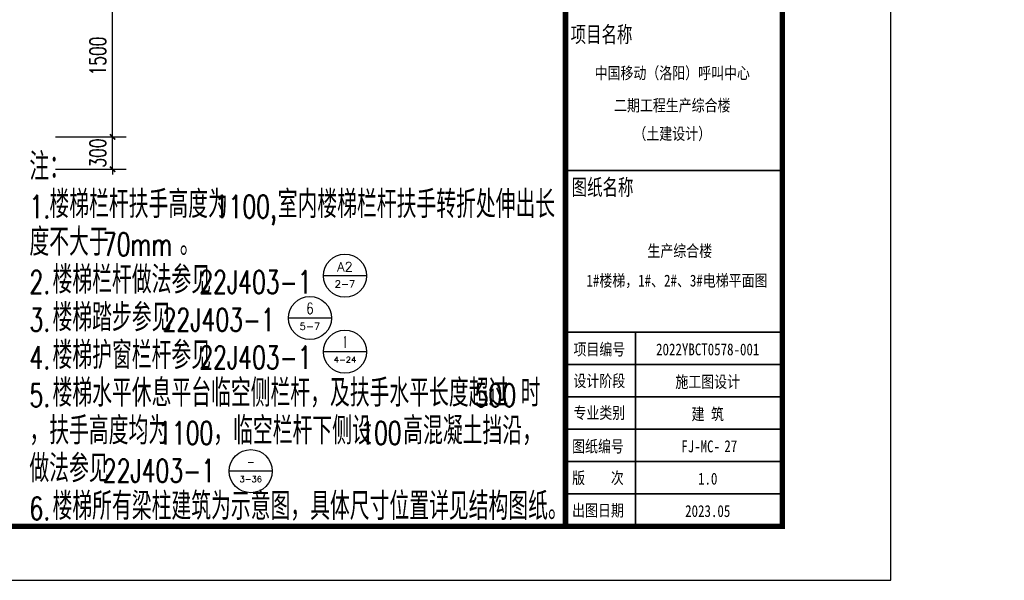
# Model space of a CAD drawing. Extents: x 797781 to 1255204, y 21234 to 1024248.
# Tile 879 of 1056: x 1190629 to 1199762, y 575313 to 580514. Entities that reach past the tile are written whole.
import ezdxf
from ezdxf.enums import TextEntityAlignment as Align

# ---------------------------------------------------------------- set-up
doc = ezdxf.new("R2010")
doc.units = 0
doc.header["$LTSCALE"] = 1000
doc.header["$MEASUREMENT"] = 0
for name, color, linetype in [('230303生产综合楼-平面图_t8$0$AXIS', 3, 'Continuous'), ('230303生产综合楼-平面图_t8$0$PUB_TEXT', 7, 'Continuous'), ('DIM_IDEN', 3, 'Continuous'), ('PUB_TEXT', 7, 'Continuous'), ('PUB_TITLE', 4, 'Continuous')]:
    doc.layers.add(name, color=color, linetype=linetype)
doc.layers.add('230303生产综合楼-平面图_t8$0$图框', color=4, linetype='Continuous', lineweight=35)
doc.styles.add('230303生产综合楼-平面图_t8$0$-黑体', font='simhei.ttf', dxfattribs={"width": 0.8})
doc.styles.add('230303生产综合楼-平面图_t8$0$_TCH_DIM', font='SIMPLEX', dxfattribs={"bigfont": 'GBCBIG'})
doc.styles.add('230303生产综合楼-平面图_T8$0$_TCH_DIM_T3', font='SIMPLEX', dxfattribs={"width": 0.705882, "bigfont": 'GBCBIG'})
doc.styles.add('_TCH_LABEL', font='COMPLEX', dxfattribs={"bigfont": 'GBCBIG'})
doc.dimstyles.new('230303生产综合楼-平面图_T8$0$_TCH_ARCH&&50', dxfattribs={"dimtxt": 148.75, "dimasz": 50, "dimexe": 125, "dimexo": 150, "dimgap": 63.125, "dimtad": 1, "dimdec": 0, "dimzin": 0, "dimdsep": 46, "dimtxsty": '230303生产综合楼-平面图_T8$0$_TCH_DIM_T3', "dimblk": '230303生产综合楼-平面图_t8$0$_ArchTick', "dimcen": 0.09, "dimclrt": 7, "dimazin": 2, "dimtfac": 1, "dimtdec": 0, "dimtix": 1, "dimtmove": 2, "dimatfit": 3, "dimfxl": 1, "dimtolj": 1, "dimtzin": 0, "dimarcsym": 0})

# ---------------------------------------------------------------- blocks, each defined once
blk = doc.blocks.new('230303生产综合楼-平面图_t8$0$图签')
at = {"layer": '230303生产综合楼-平面图_t8$0$图框', "linetype": 'Continuous'}
for p, q in [((-4020, 6600), (-18, 6600)), ((-3975, 3600), (25, 3600)), ((-2700, -2), (-2700, 3600)), ((-3975, 3000), (25, 3000)), ((-3975, 2400), (25, 2400)), ((-3975, 1800), (25, 1800)), ((-4000, 1200), (0, 1200)), ((-4000, 600), (0, 600))]:
    blk.add_line(p, q, dxfattribs=at)
at = {"layer": '230303生产综合楼-平面图_t8$0$图框', "style": '230303生产综合楼-平面图_t8$0$-黑体'}
for s, height, width, p in [('项目名称', 300, 0.7, (-3904, 8977)), ('图纸名称', 300, 0.7, (-3885, 6141)), ('项目编号', 220, 0.8, (-3852, 3173)), ('设计阶段', 220, 0.8, (-3852, 2588)), ('专业类别', 220, 0.8, (-3852, 1996)), ('图纸编号', 220, 0.8, (-3877, 1373)), ('版    次', 220, 0.8, (-3877, 788)), ('出图日期', 220, 0.8, (-3877, 185))]:
    blk.add_text(s, height=height, dxfattribs=dict(at, width=width)).set_placement(p)
at = {"layer": '230303生产综合楼-平面图_t8$0$图框', "style": '230303生产综合楼-平面图_t8$0$-黑体', "width": 0.8}
for s, height, p in [('中国移动（洛阳）呼叫中心', 220.01, (-2019, 8300)), ('二期工程生产综合楼', 220, (-2019, 7700)), ('（土建设计）', 220, (-2019, 7174)), ('2022YBCT0578-001', 220.01, (-1361, 3172)), ('施工图设计', 220, (-1361, 2572)), ('建 筑', 220, (-1361, 1972)), ('FJ-MC-', 220, (-1493, 1373)), ('1.0', 220, (-1361, 773)), ('2023.05', 220, (-1361, 173))]:
    blk.add_text(s, height=height, dxfattribs=at).set_placement(p, align=Align.CENTER)
blk = doc.blocks.new('230303生产综合楼-平面图_t8$0$_ArchTick')
at = {"color": 0, "linetype": 'ByBlock', "const_width": 0.3}
blk.add_lwpolyline([(-0.5, -0.5), (0.5, 0.5)], dxfattribs=at)
blk = doc.blocks.new('*D3851')
at = {"layer": '230303生产综合楼-平面图_t8$0$AXIS', "color": 0, "lineweight": -2, "transparency": 16777216}
for p, q in [((1190961.8, 580926.4), (1191615.7, 580926.4)), ((1191490.7, 579426.4), (1191490.7, 580926.4)), ((1190961.8, 579426.4), (1191615.7, 579426.4))]:
    blk.add_line(p, q, dxfattribs=at)
at = {"layer": 'Defpoints', "color": 0, "transparency": 16777216}
for p in [(1190811.8, 580926.4), (1191490.7, 580926.4), (1190811.8, 579426.4)]:
    blk.add_point(p, dxfattribs=at)
at = {"layer": '230303生产综合楼-平面图_t8$0$AXIS', "color": 0, "lineweight": -2, "transparency": 16777216, "xscale": 50, "yscale": 50, "zscale": 50}
for p, rotation in [((1191490.7, 580926.4), 90), ((1191490.7, 579426.4), 270)]:
    blk.add_blockref('230303生产综合楼-平面图_t8$0$_ArchTick', p, dxfattribs=dict(at, rotation=rotation))
at = {"layer": '230303生产综合楼-平面图_t8$0$AXIS', "color": 7, "transparency": 16777216, "insert": (1191353.2, 580176.4), "char_height": 148.75, "attachment_point": 5, "rotation": 90, "style": '230303生产综合楼-平面图_T8$0$_TCH_DIM_T3'}
blk.add_mtext('\\A1;1500', dxfattribs=at)
blk = doc.blocks.new('*D3852')
at = {"layer": '230303生产综合楼-平面图_t8$0$AXIS', "color": 0, "lineweight": -2, "transparency": 16777216}
for p, q in [((1190961.8, 579426.4), (1191615.7, 579426.4)), ((1191490.7, 579426.4), (1191490.7, 579476.4)), ((1191490.7, 579126.4), (1191490.7, 579426.4)), ((1190961.8, 579126.4), (1191615.7, 579126.4)), ((1191490.7, 579126.4), (1191490.7, 579076.4))]:
    blk.add_line(p, q, dxfattribs=at)
at = {"layer": 'Defpoints', "color": 0, "transparency": 16777216}
for p in [(1190811.8, 579426.4), (1191490.7, 579426.4), (1190811.8, 579126.4)]:
    blk.add_point(p, dxfattribs=at)
at = {"layer": '230303生产综合楼-平面图_t8$0$AXIS', "color": 0, "lineweight": -2, "transparency": 16777216, "xscale": 50, "yscale": 50, "zscale": 50}
for p, rotation in [((1191490.7, 579426.4), 270), ((1191490.7, 579126.4), 90)]:
    blk.add_blockref('230303生产综合楼-平面图_t8$0$_ArchTick', p, dxfattribs=dict(at, rotation=rotation))
at = {"layer": '230303生产综合楼-平面图_t8$0$AXIS', "color": 7, "transparency": 16777216, "insert": (1191353.2, 579276.4), "char_height": 148.75, "attachment_point": 5, "rotation": 90, "style": '230303生产综合楼-平面图_T8$0$_TCH_DIM_T3'}
blk.add_mtext('\\A1;300', dxfattribs=at)

msp = doc.modelspace()

# ---------------------------------------------------------------- linework, layer by layer
at = {"layer": 'DIM_IDEN'}
for p, q in [((1193846.4, 578138.9), (1193446.4, 578138.9)), ((1193521.2, 577746.2), (1193121.2, 577746.2)), ((1193846.4, 577433.7), (1193446.4, 577433.7)), ((1192972.3, 576325.4), (1192572.3, 576325.4))]:
    msp.add_line(p, q, dxfattribs=at)
for centre in [(1193646.4, 578138.9), (1193321.2, 577746.2), (1193646.4, 577433.7), (1192772.3, 576325.4)]:
    msp.add_circle(centre, 200, dxfattribs=at)
at = {"layer": 'PUB_TITLE'}
msp.add_lwpolyline([(1146159.4, 575313.1), (1198709.4, 575313.1), (1198709.4, 605013.1), (1146159.4, 605013.1)], close=True, dxfattribs=at)
at = {"layer": 'PUB_TITLE', "const_width": 50}
msp.add_lwpolyline([(1146904.2, 575813.1), (1197704.2, 575813.1), (1197704.2, 604513.1), (1146904.2, 604513.1)], close=True, dxfattribs=at)
msp.add_lwpolyline([(1195691.8, 575813.1), (1195691.8, 604513.1)], dxfattribs=at)

# ---------------------------------------------------------------- block references
at = {"xscale": 0.5, "yscale": 0.5, "zscale": 0.5}
msp.add_blockref('230303生产综合楼-平面图_t8$0$图签', (1197691.8, 575814.1), dxfattribs=at)

# ---------------------------------------------------------------- texts
at = {"layer": '230303生产综合楼-平面图_t8$0$PUB_TEXT', "style": '230303生产综合楼-平面图_t8$0$_TCH_DIM'}
for s, height, p in [('注：', 255.32, (1190719.3, 579023.4)), ('楼梯栏杆扶手高度为', 255.32, (1190905, 578673.4)), ('室内楼梯栏杆扶手转折处伸出长', 255.319, (1193022.6, 578673.4)), ('度不大于', 255.32, (1190719.3, 578323.4)), ('。', 255.3, (1192114.4, 578323.4)), ('楼梯栏杆做法参见', 255.32, (1190933.6, 577973.4)), ('楼梯踏步参见', 255.32, (1190933.6, 577623.4)), ('楼梯护窗栏杆参见', 255.32, (1190933.6, 577273.4)), ('楼梯水平休息平台临空侧栏杆，及扶手水平长度超过', 255.319, (1190933.6, 576923.4)), ('时', 255.3, (1195277.1, 576923.4)), ('，扶手高度均为', 255.32, (1190719.3, 576573.4)), ('，临空栏杆下侧设', 255.32, (1192425.1, 576573.4)), ('高混凝土挡沿，', 255.32, (1194186.8, 576573.4)), ('做法参见', 255.32, (1190719.3, 576223.4)), ('楼梯所有梁柱建筑为示意图，具体尺寸位置详见结构图纸。', 255.319, (1190933.6, 575873.4))]:
    msp.add_text(s, height=height, dxfattribs=at).set_placement(p)
at = {"layer": '230303生产综合楼-平面图_t8$0$PUB_TEXT', "style": '230303生产综合楼-平面图_t8$0$_TCH_DIM', "width": 0.705882}
for s, p in [('1.', (1190719.3, 578673.4)), ('1100,', (1192436.9, 578673.4)), ('70mm', (1191400.2, 578323.4)), ('2.', (1190719.3, 577973.4)), ('22J403-1', (1192295.3, 577973.4)), ('3.', (1190719.3, 577623.4)), ('22J403-1', (1191954.9, 577623.4)), ('4.', (1190719.3, 577273.4)), ('22J403-1', (1192295.3, 577273.4)), ('500', (1194848.5, 576923.4)), ('5.', (1190719.3, 576923.4)), ('1100', (1191910.8, 576573.4)), ('100', (1193786.8, 576573.4)), ('22J403-1', (1191400.2, 576223.4)), ('6.', (1190719.3, 575873.4))]:
    msp.add_text(s, height=212.5, dxfattribs=at).set_placement(p)
at = {"layer": '230303生产综合楼-平面图_t8$0$PUB_TEXT', "style": '230303生产综合楼-平面图_t8$0$-黑体', "width": 0.8}
for s, height, p in [('生产综合楼', 110.01, (1196751.9, 578314)), ('1#楼梯，1#、2#、3#电梯平面图', 110.005, (1196726.2, 578038.6))]:
    msp.add_text(s, height=height, dxfattribs=at).set_placement(p, align=Align.CENTER)
at = {"layer": '230303生产综合楼-平面图_t8$0$图框', "color": 7, "style": '230303生产综合楼-平面图_t8$0$-黑体', "width": 0.8}
msp.add_text('27', height=110.01, dxfattribs=at).set_placement((1197225.1, 576502.7), align=Align.CENTER)
at = {"layer": 'PUB_TEXT', "style": '_TCH_LABEL'}
for s, height, p, p2 in [('A2', 86.05, (1193572.7, 578178.8), (1193720.2, 578178.8)), ('2-7', 66.56, (1193551.4, 578028.5), (1193741.5, 578028.5)), ('6', 105, (1193288.7, 577783.1), (1193353.7, 577783.1)), ('5-7', 66.56, (1193226.1, 577635.8), (1193416.3, 577635.8)), ('1', 108.5, (1193633.5, 577470.2), (1193659.4, 577470.2)), ('4-24', 54.05, (1193542.2, 577333), (1193750.7, 577333)), ('3-36', 55.07, (1192668.7, 576224), (1192875.9, 576224))]:
    msp.add_text(s, height=height, dxfattribs=at).set_placement(p, p2, align=Align.FIT)
at = {"layer": 'PUB_TEXT', "style": '_TCH_LABEL', "width": 0.777778}
msp.add_text('-', height=104.4, dxfattribs=at).set_placement((1192737.5, 576362.4), (1192807.1, 576362.4), align=Align.FIT)

# ---------------------------------------------------------------- dimensions: what is measured, and where the dimension line sits
at = {"layer": '230303生产综合楼-平面图_t8$0$AXIS'}
for p1, p2, picture, middle in [((1190811.8, 579426.4), (1190811.8, 580926.4), '*D3851', (1191353.2, 580176.4)), ((1190811.8, 579126.4), (1190811.8, 579426.4), '*D3852', (1191353.2, 579276.4))]:
    dim = msp.add_aligned_dim(p1=p1, p2=p2, distance=-678.9, dimstyle='230303生产综合楼-平面图_T8$0$_TCH_ARCH&&50', dxfattribs=at)
    dim.commit()
    dim.dimension.update_dxf_attribs({"geometry": picture, "text_midpoint": middle})

doc.saveas('drawing.dxf')
